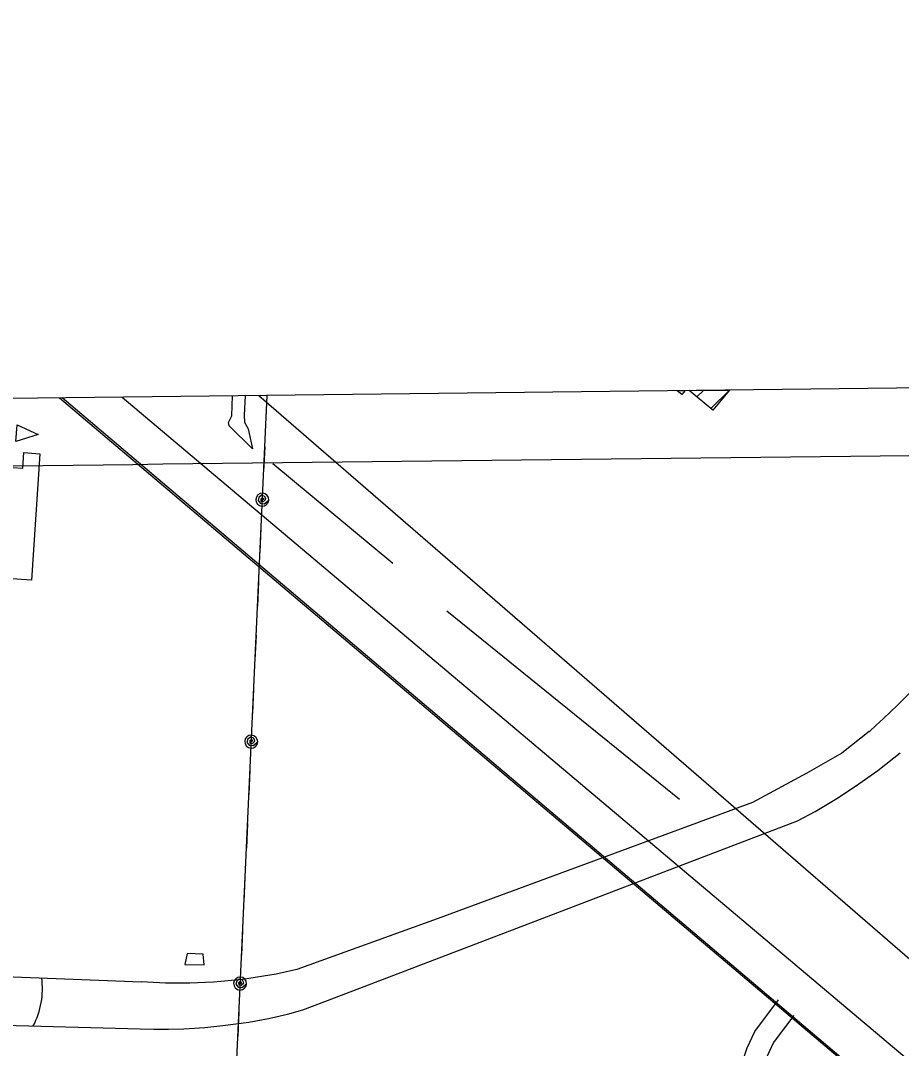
# Model space of a CAD drawing. Extents: x 3683402 to 3721514, y 487807 to 513565.
# Drawn here: x 3695530 to 3696746, y 504630 to 506048 of the extents above; entities that cross this region are included whole.
import ezdxf

# ---------------------------------------------------------------- set-up
doc = ezdxf.new("R2010")
doc.units = 0
for name, color, linetype in [('V-ANNO-SYMB', 7, 'Continuous'), ('V-BLDG-OTLN', 7, 'Continuous'), ('V-GRID-MAJR', 7, 'Continuous'), ('V-RAIL-TRAK', 7, 'Continuous'), ('V-ROAD-CNTR', 7, 'Continuous'), ('V-TOPO-SHOR', 7, 'Continuous'), ('V-UTIL-LINE', 7, 'Continuous')]:
    doc.layers.add(name, color=color, linetype=linetype)

msp = doc.modelspace()

# ---------------------------------------------------------------- linework, layer by layer
at = {"layer": 'V-ANNO-SYMB'}
msp.add_lwpolyline([(3687900.3, 511066.8), (3696792.8, 511170.1), (3696858.2, 505541.9), (3687965.7, 505438.5)], close=True, dxfattribs=at)
at = {"layer": 'V-BLDG-OTLN'}
for p, q in [((3696453.2, 505537.2), (3696508.9, 505537.8)), ((3696483.3, 505512.2), (3696508.8, 505537.8)), ((3696508.9, 505537.8), (3696485.9, 505510.1)), ((3696436.6, 505537), (3696447.6, 505537.1)), ((3696443, 505531.6), (3696436.6, 505537)), ((3696437, 505536.7), (3696437.3, 505537)), ((3696447.6, 505537.1), (3696443, 505531.6)), ((3696485.9, 505510.1), (3696453.2, 505537.2)), ((3696463.9, 505528.3), (3696473.1, 505537.4))]:
    msp.add_line(p, q, dxfattribs=at)
for points in [[(3695525.6, 505490.1), (3695554.8, 505476.6), (3695524.1, 505467)], [(3695545.8, 505275.6), (3695470.2, 505280.5), (3695462.8, 505166.3), (3695342.8, 505174.1), (3695347.3, 505243.7), (3695429.8, 505238.3), (3695432.5, 505279.5), (3695346.9, 505285), (3695351.4, 505355.2), (3695499.4, 505345.6), (3695505, 505432), (3695533.7, 505430.1), (3695535.1, 505451.5), (3695557.1, 505450.1)]]:
    msp.add_lwpolyline(points, close=True, dxfattribs=at)
at = {"layer": 'V-GRID-MAJR'}
msp.add_spline([(3687515.9, 505342.9), (3692797.3, 505402.5), (3698078.7, 505462.8), (3703360, 505523.8), (3708641.3, 505585.7), (3713922.7, 505648.3), (3719204, 505711.6)], degree=3, dxfattribs=at)
at = {"layer": 'V-RAIL-TRAK'}
msp.add_lwpolyline([(3695859.4, 505530.3), (3700214.8, 501761.3)], dxfattribs=at)
at = {"layer": 'V-ROAD-CNTR'}
for points in [[(3695584.4, 505527.1), (3698956.8, 502674.6), (3695587.8, 505527.1)], [(3695670.8, 505528.1), (3697047.1, 504368.6), (3698169.3, 503429.4), (3698321, 503307)], [(3696701.8, 505066.7), (3696664.1, 505037), (3696615.5, 505009.5), (3696540.7, 504968.8), (3696105.5, 504808.4), (3695911.8, 504738.4), (3695883.3, 504732.2), (3695836.7, 504724.7), (3695796.7, 504720.9), (3695764, 504719.6), (3695730.7, 504719.8), (3695697.3, 504721.7)], [(3695472.7, 504662.7), (3695695.6, 504656.9), (3695714.3, 504656.4), (3695734.7, 504656.3), (3695755.7, 504656.9), (3695784.9, 504658.6), (3695809.8, 504661.1), (3695845.7, 504666.1), (3695872.8, 504671.1), (3695898.7, 504676.9), (3695920.1, 504682.7), (3695963.9, 504699.5), (3696256.4, 504811.2), (3696454.5, 504886.9), (3696602.9, 504943.6), (3696627, 504956.7), (3696657.2, 504974.6), (3696682.9, 504991.3), (3696713.5, 505013.1), (3696735.9, 505030.4), (3696744.4, 505037.5)], [(3695071.5, 504677.6), (3695093.4, 504685.1), (3695114.4, 504691.7), (3695138.8, 504698.8), (3695164.1, 504705.3), (3695197, 504712.8), (3695219.4, 504717.2), (3695245.1, 504721.5), (3695271.9, 504725.3), (3695310.4, 504729.4), (3695334.5, 504731.2), (3695366, 504732.5), (3695400, 504732.9), (3695429.8, 504732.2), (3695449.4, 504731.2), (3695697.3, 504721.7)], [(3696476.1, 503618.1), (3696522, 504571.3), (3696523.8, 504595.8), (3696527.9, 504613.9), (3696533.3, 504630.5), (3696543.8, 504653.1), (3696576.7, 504696.8)], [(3696506.1, 503616.7), (3696552, 504569.4), (3696553.6, 504591.4), (3696556.9, 504605.9), (3696561.3, 504619.5), (3696569.6, 504637.6), (3696598.1, 504675.3)]]:
    msp.add_lwpolyline(points, dxfattribs=at)
for centre, radius, start, end in [((3695145, 506757.4), 2298.3, 312.6365, 323.3078), ((3695449.5, 504712.1), 111.2, 332.4579, 7.6593)]:
    msp.add_arc(centre, radius, start, end, dxfattribs=at)
at = {"layer": 'V-TOPO-SHOR'}
for p, q in [((3695878.7, 505436.4), (3696044.3, 505298.9)), ((3696118.8, 505233.1), (3696439.8, 504973.7)), ((3695782.4, 504759.6), (3695760.6, 504760.5))]:
    msp.add_line(p, q, dxfattribs=at)
for points in [[(3695840.3, 505530.1), (3695839.1, 505503.2), (3695839.5, 505493.6), (3695844.5, 505484.2), (3695850.8, 505456.8), (3695818.4, 505488.4), (3695817.3, 505493.3), (3695820.2, 505498.6), (3695822.2, 505502.3), (3695823, 505529.9)], [(3695760.6, 504760.5), (3695757.4, 504745.3), (3695784, 504744.9), (3695782.4, 504759.6)]]:
    msp.add_lwpolyline(points, dxfattribs=at)
at = {"layer": 'V-UTIL-LINE'}
for points in [[(3695870.6, 505530.4), (3695728.9, 502431.4), (3695838.9, 502046.2), (3695757.1, 500803.7), (3695667.6, 498928.7), (3695617, 497780.2), (3691153.1, 497384.5), (3689228.6, 497219.4)], [(3695870.6, 505530.4), (3695869.2, 505499.4)], [(3695867.4, 505459.4), (3695865.8, 505425.5)], [(3695864, 505386.5), (3695866.5, 505388), (3695864.3, 505388.9), (3695862, 505387.4), (3695862.2, 505384.5), (3695865.6, 505384.2), (3695869.2, 505387.3), (3695867.6, 505391.2), (3695862.9, 505392.7), (3695859.4, 505389.8), (3695858.2, 505385.5), (3695861.1, 505381.6), (3695866.6, 505381.1), (3695873, 505386.1), (3695872.5, 505389.6), (3695870.7, 505392.6), (3695867.9, 505394.7), (3695864.4, 505395.5), (3695861, 505395), (3695858, 505393.2), (3695855.9, 505390.3), (3695855, 505386.9), (3695855.6, 505383.5), (3695857.4, 505380.4), (3695860.2, 505378.4), (3695863.6, 505377.5), (3695867.1, 505378.1), (3695870.1, 505379.9), (3695872.2, 505382.7), (3695873, 505386.1)], [(3695862.3, 505347.6), (3695860.7, 505313.6)], [(3695858.9, 505273.6), (3695857.3, 505239.7)], [(3695855.5, 505199.7), (3695854, 505165.8)], [(3695852.1, 505125.8), (3695850.6, 505091.8)], [(3695848.8, 505052.9), (3695851.2, 505054.4), (3695849.1, 505055.3), (3695846.8, 505053.8), (3695847, 505050.9), (3695850.4, 505050.5), (3695853.9, 505053.6), (3695852.3, 505057.6), (3695847.7, 505059.1), (3695844.1, 505056.2), (3695843, 505051.9), (3695845.9, 505048), (3695851.3, 505047.4), (3695857.8, 505052.5), (3695857.2, 505055.9), (3695855.4, 505058.9), (3695852.6, 505061), (3695849.2, 505061.9), (3695845.7, 505061.3), (3695842.7, 505059.5), (3695840.6, 505056.7), (3695839.8, 505053.3), (3695840.3, 505049.8), (3695842.1, 505046.8), (3695845, 505044.7), (3695848.4, 505043.9), (3695851.8, 505044.4), (3695854.8, 505046.2), (3695856.9, 505049), (3695857.8, 505052.5)], [(3695847, 505013.9), (3695845.5, 504980)], [(3695843.6, 504940), (3695842.1, 504906)], [(3695840.2, 504866.1), (3695838.7, 504832.1)], [(3695836.9, 504792.2), (3695835.3, 504758.2)], [(3695833.5, 504719.2), (3695836, 504720.7), (3695833.8, 504721.6), (3695831.5, 504720.1), (3695831.7, 504717.2), (3695835.1, 504716.9), (3695838.6, 504720), (3695837, 504723.9), (3695832.4, 504725.4), (3695828.9, 504722.5), (3695827.7, 504718.2), (3695830.6, 504714.3), (3695836.1, 504713.8), (3695842.5, 504718.8), (3695842, 504722.3), (3695840.2, 504725.3), (3695837.3, 504727.4), (3695833.9, 504728.2), (3695830.5, 504727.7), (3695827.5, 504725.9), (3695825.4, 504723), (3695824.5, 504719.6), (3695825.1, 504716.2), (3695826.9, 504713.1), (3695829.7, 504711.1), (3695833.1, 504710.2), (3695836.6, 504710.8), (3695839.6, 504712.6), (3695841.7, 504715.4), (3695842.5, 504718.8)], [(3695831.7, 504680.3), (3695830.2, 504646.3)]]:
    msp.add_lwpolyline(points, dxfattribs=at)

doc.saveas('drawing.dxf')
